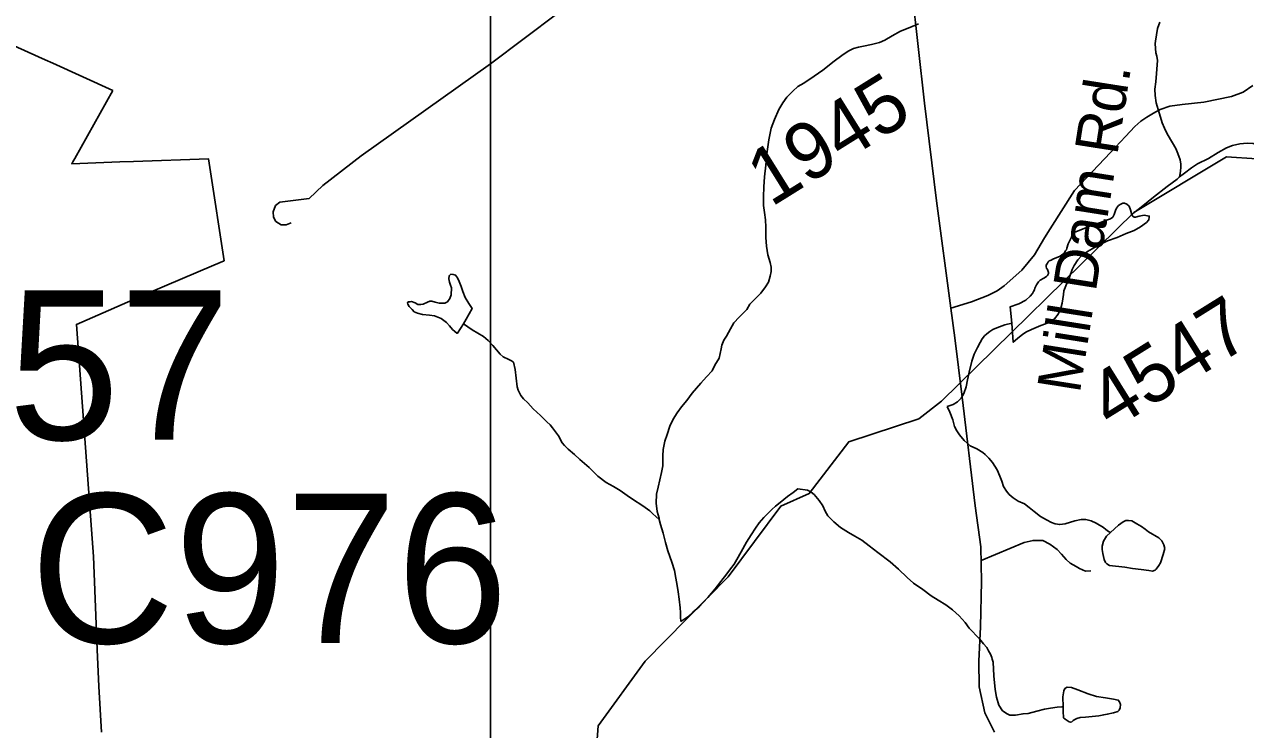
# Model space of a CAD drawing. Extents: x 2001466 to 31450019, y -30647475 to 847247.
# Drawn here: x 2155878 to 2161241, y 808999 to 812094 of the extents above; entities that cross this region are included whole.
import ezdxf

# ---------------------------------------------------------------- set-up
doc = ezdxf.new("R2010")
doc.units = 0
for name, color, linetype in [('Exist Boundary Political City Limit New', 7, 'Continuous'), ('Exist Hydrographic Creek Single Shore', 7, 'Continuous'), ('Exist Hydrographic Misc Water Feature', 7, 'Continuous'), ('Exist Road Non-System Type 51', 7, 'Continuous'), ('Exist Road Secondary Structure Culvert Number Label', 7, 'Continuous'), ('Exist Road Secondary Structure Standard Bridge Number Label', 7, 'Continuous'), ('Exist Road Secondary Type 51 Attributed', 7, 'Continuous'), ('Exist Road Secondary Type 51 Label', 7, 'Continuous'), ('Exist Road Secondary Type 51 Number Label', 7, 'Continuous'), ('Map Preparation Boundary City Limit Buffer Line', 7, 'Continuous'), ('Map Preparation Inset Cut Line', 7, 'Continuous')]:
    doc.layers.add(name, color=color, linetype=linetype)

msp = doc.modelspace()

# ---------------------------------------------------------------- linework, layer by layer
at = {"layer": 'Exist Boundary Political City Limit New'}
for points in [[(2155970, 811938.6), (2155637.2, 812087.4)], [(2156266.5, 811804.1), (2156002.5, 811924.1), (2155970, 811938.6)], [(2156216.5, 808987.5), (2156205, 809187.2), (2156198.2, 809350.1), (2156181.5, 809758.1), (2156172.8, 809876.4), (2156168.5, 809936.6), (2156159.5, 810057), (2156106.8, 810777.6), (2156424.2, 810915.5), (2156710.8, 811037.8), (2156755.2, 811056.8), (2156693, 811466.4), (2156687.2, 811504.1), (2156357.5, 811492.3), (2156297.5, 811490.3), (2156086.5, 811482.8), (2156091.2, 811491), (2156099.8, 811506.1), (2156266.5, 811804.1)]]:
    msp.add_lwpolyline(points, dxfattribs=at)
at = {"layer": 'Exist Hydrographic Creek Single Shore'}
msp.add_lwpolyline([(2158229.3, 808474.1), (2158381.3, 808798.2), (2158397.3, 809014.4), (2158603.4, 809298.8), (2158968.4, 809668.6), (2159199.3, 809978.8), (2159324.3, 810035.2), (2159498.2, 810261.3), (2159806.2, 810363.2), (2159905.3, 810439.9), (2160750.3, 811268.9), (2161157.3, 811513.2), (2161290.4, 811503.8), (2161583.4, 811382.9), (2162074.3, 811418.8), (2162249.2, 811477.5), (2162515.4, 811419.5), (2162808.4, 811197), (2162825.4, 811137.6)], dxfattribs=at)
at = {"layer": 'Exist Hydrographic Misc Water Feature'}
for points in [[(2159805, 812096.5), (2159766.8, 812080.3), (2159724.6, 812064), (2159689.1, 812043.9), (2159657.1, 812025.6), (2159633.4, 812015.4), (2159597.3, 812005.4), (2159563, 811999.2), (2159541.1, 811994.8), (2159519.3, 811988.8), (2159495.6, 811976.6), (2159467.5, 811958.5), (2159433.8, 811932.3), (2159384, 811894), (2159346.1, 811867.7), (2159300.3, 811835.7), (2159274.3, 811821.4), (2159252.6, 811801.5), (2159226.7, 811775.5), (2159209.1, 811749.3), (2159191.3, 811721.2), (2159171.6, 811677.1), (2159157.6, 811639), (2159147.6, 811587), (2159138.2, 811526.7), (2159134.5, 811476.6), (2159128.3, 811424.8), (2159124.8, 811380.7), (2159123, 811336.7), (2159123.6, 811298.9), (2159127.5, 811268.7), (2159131.8, 811236.8), (2159133.8, 811204.9), (2159134.3, 811159), (2159136.3, 811120.9), (2159142.5, 811083.1), (2159152.9, 811049), (2159156.8, 811029), (2159156.8, 811009.1), (2159153.1, 810988.9), (2159145.3, 810962.9), (2159133, 810942.9), (2159111.5, 810914.9), (2159085.5, 810888.8), (2159063.9, 810866.5), (2159050.2, 810842.6), (2159028, 810820.4), (2159016.4, 810808.4), (2158994, 810784.2), (2158978.2, 810758.2), (2158960.6, 810726), (2158949.1, 810707.8), (2158940.7, 810686), (2158937.2, 810669.9), (2158928.8, 810629.7), (2158909.5, 810597.8), (2158897.8, 810573.6), (2158873.4, 810547.7), (2158848, 810519.5), (2158810.1, 810475.3), (2158786.5, 810443.1), (2158764.3, 810414.8), (2158744.7, 810389), (2158726.8, 810360.9), (2158712.9, 810330.6), (2158701, 810294.6), (2158691.1, 810264.4), (2158683.6, 810228.7), (2158681.5, 810200.6), (2158681.7, 810176.6), (2158681.7, 810156.7), (2158676, 810126.8), (2158668.4, 810094.7), (2158660.6, 810062.6), (2158654.6, 810032.6), (2158652.8, 809992.4), (2158656.9, 809956.4), (2158665.1, 809926.8), (2158665.3, 809920.7)], [(2160864.3, 812104.2), (2160854.4, 812076.1), (2160848.7, 812048.2), (2160844.8, 812020.3), (2160842.8, 812010.1), (2160845, 811988.3), (2160847.1, 811970.1), (2160851.4, 811954.5), (2160853.4, 811936.3), (2160853, 811916.5), (2160849.7, 811878.5), (2160845.8, 811842.5), (2160842.1, 811810.2), (2160843.8, 811782.3), (2160848.3, 811750.4), (2160856.5, 811720.4), (2160866.5, 811686.4), (2160874.9, 811662.4), (2160885, 811638.6), (2160894.8, 811616.8), (2160911, 811588.8), (2160919.4, 811575), (2160933.8, 811548.9), (2160943.6, 811527.1), (2160953.9, 811499.2), (2160955.5, 811481.1), (2160955.7, 811468.9), (2160954.1, 811448.8), (2160951.8, 811432.9), (2160950.2, 811425.1)], [(2161515.5, 811462.1), (2161510, 811464.1), (2161477.8, 811477.9), (2161441.3, 811483.8), (2161413.4, 811489.7), (2161397.6, 811493.7), (2161383.5, 811501.5), (2161355.4, 811521.2), (2161333, 811543.2), (2161317.2, 811552.9), (2161295.1, 811562.8), (2161273.6, 811570.9), (2161247.5, 811572.8), (2161215.3, 811570.4), (2161183.3, 811562.3), (2161157.3, 811552), (2161119.6, 811532.1), (2161077.3, 811505.6), (2161029.6, 811481.6), (2161003.5, 811465.3), (2160972.3, 811441.2), (2160950.2, 811425.1)], [(2160950.2, 811425.1), (2160940.4, 811414.8), (2160896.3, 811382.9), (2160836.8, 811336.3), (2160788.8, 811298.2), (2160755, 811272), (2160741.2, 811257.9)], [(2160741.2, 811257.9), (2160735.1, 811279.9), (2160728.9, 811295.8), (2160719.1, 811305.8), (2160708.6, 811309.9), (2160701.1, 811309.8), (2160692.7, 811305.8), (2160682.8, 811299.6), (2160673.2, 811287.6), (2160668.9, 811277.3), (2160663.3, 811259.5), (2160659.4, 811251.6), (2160657.6, 811247.4), (2160647.1, 811241.3), (2160625.4, 811233.2), (2160603.2, 811225.2), (2160567.6, 811213.2), (2160517.5, 811192.8), (2160491.5, 811182.5), (2160485.3, 811178.5), (2160479.8, 811172.5), (2160475.5, 811160.5), (2160461.8, 811130.6), (2160456, 811112.4), (2160454, 811104.2), (2160450.3, 811100.3), (2160446, 811092.4), (2160438.2, 811086.3), (2160426.3, 811076.3), (2160394.1, 811064.1), (2160386.3, 811060), (2160378.3, 811056), (2160374.2, 811051.7), (2160370.3, 811045.8), (2160364.6, 811037.7), (2160364.6, 811029.6), (2160366.6, 811023.7), (2160370.7, 811017.8), (2160374.6, 811005.8), (2160375, 811000.1), (2160370.5, 810991.8), (2160367, 810987.9), (2160354.5, 810979.7), (2160338.7, 810971.9), (2160334.6, 810967.6), (2160330.7, 810963.8), (2160323.1, 810951.5), (2160314.9, 810935.7), (2160313.1, 810929.5), (2160309.2, 810921.6), (2160305.3, 810913.6), (2160295.3, 810901.4), (2160275.2, 810883.3), (2160245.6, 810867.1), (2160227.8, 810861.3), (2160219.8, 810859.2), (2160207.5, 810855), (2160213.9, 810783.1)], [(2160213.9, 810783.1), (2160220.4, 810699.3), (2160238.3, 810715.2), (2160262.5, 810735.1), (2160278, 810745.3), (2160299.8, 810755.4), (2160342, 810771.8), (2160361.7, 810779.8), (2160381.8, 810788.1), (2160391.6, 810794.3), (2160401.9, 810802.1), (2160417.5, 810822), (2160429.6, 810848.2), (2160435.3, 810870.5), (2160441.3, 810908.1), (2160443.1, 810924.4), (2160454.8, 810954.3), (2160467.1, 810984.5), (2160478.8, 811018.5), (2160488.4, 811036.5), (2160504, 811060.5), (2160520.2, 811078.7), (2160546, 811096.7), (2160588.1, 811121.2), (2160633.8, 811143.5), (2160676, 811159.4), (2160715.6, 811175.7), (2160751.5, 811189.8), (2160779.4, 811206.3), (2160805.4, 811224.2), (2160815.5, 811236.1), (2160817.1, 811248.4), (2160817.3, 811252.5), (2160795, 811256.3), (2160773, 811252.3), (2160757.4, 811248.1), (2160751.5, 811247.8), (2160745.4, 811252), (2160741.2, 811257.9)], [(2157806.3, 810779.6), (2157818.6, 810799.7), (2157844.1, 810847.8), (2157830.3, 810869.7), (2157814.3, 810895.7), (2157804.1, 810921.6), (2157795.9, 810943.5), (2157787.7, 810965.5), (2157779.7, 810981.3), (2157771.5, 810993.4), (2157761, 810997.1), (2157751.2, 810997.3), (2157743.4, 810991.2), (2157741.5, 810976.9), (2157745.6, 810963.3), (2157749.5, 810949.3), (2157754.1, 810937.3), (2157752, 810907.2), (2157745.8, 810891), (2157736, 810877.1), (2157724.3, 810871.2), (2157714.1, 810871.1), (2157700.1, 810870.8), (2157682.1, 810874.7), (2157668.1, 810878.8), (2157658.1, 810878.8), (2157648, 810874.6), (2157630, 810866.8), (2157618.3, 810864.5), (2157606.2, 810864.3), (2157594.1, 810872.2), (2157578.1, 810878.3), (2157572.2, 810876), (2157564, 810876), (2157560.1, 810872.1), (2157562.3, 810866.1), (2157568.5, 810856.2), (2157580.6, 810842.2), (2157590.4, 810832.2), (2157604.2, 810826.4), (2157626.7, 810820.6), (2157656.4, 810818.5), (2157678.8, 810814.7), (2157708.7, 810803), (2157732.5, 810785.2), (2157744.6, 810771.1), (2157758.6, 810755.2), (2157768.8, 810745.6), (2157776.8, 810739.5), (2157780.5, 810739.3), (2157806.3, 810779.6)], [(2157806.3, 810779.6), (2157845.1, 810753.9), (2157894.9, 810724.1), (2157914.8, 810706), (2157934.9, 810684.3), (2157951.1, 810666.4), (2157967.3, 810646.5), (2157981, 810634.8), (2158005.4, 810622.6), (2158017.5, 810616.7), (2158021.6, 810614.8), (2158025.5, 810611), (2158033.9, 810578.9), (2158037.8, 810541), (2158042.1, 810503), (2158046, 810489), (2158058.1, 810464.9), (2158070.4, 810451.2), (2158088.7, 810433.1), (2158112.3, 810407.2), (2158144.9, 810377.5), (2158160.9, 810361.7), (2158173, 810349.7), (2158187.1, 810335.8), (2158197.2, 810323.7), (2158211.1, 810305.8), (2158223.4, 810287.8), (2158239.6, 810258.1), (2158249.7, 810246), (2158265.7, 810230.2), (2158293.5, 810206.5), (2158317.5, 810184.7), (2158358.3, 810148.8), (2158396.3, 810111.1), (2158432.4, 810083.3), (2158464.8, 810065.4), (2158494.5, 810047.5), (2158524.8, 810025.9), (2158556.8, 810004), (2158584.5, 809986), (2158604.6, 809974.1), (2158624.9, 809958.4), (2158637, 809946.5), (2158653, 809932.7), (2158665.3, 809920.7)], [(2160213.9, 810783.1), (2160184.1, 810775), (2160148, 810762.6), (2160130, 810754.4), (2160118.1, 810746.4), (2160104.6, 810736.3), (2160094.3, 810726.5), (2160084.3, 810714.2), (2160074.8, 810698.2), (2160062.7, 810676.1), (2160048.8, 810646.1), (2160038.5, 810616), (2160027.3, 810568.3), (2160019.5, 810534.1), (2160013.5, 810503.8), (2160003.9, 810474), (2159991.6, 810454), (2159975.8, 810437.7), (2159955.9, 810425.7), (2159929.9, 810417.5)], [(2160647.3, 809863.9), (2160638.9, 809867.6), (2160627, 809877.5), (2160616.8, 809885.6), (2160585, 809905.4), (2160562.9, 809915.2), (2160538.7, 809921.3), (2160518.8, 809921.1), (2160490.9, 809914.7), (2160448.8, 809902.4), (2160424.9, 809898.4), (2160404.6, 809902.2), (2160388.6, 809908.3), (2160366.8, 809920.1), (2160340.6, 809933.8), (2160312.5, 809955.9), (2160290.7, 809973.8), (2160270.4, 809989.5), (2160242.2, 810001.5), (2160220.4, 810015.3), (2160202.2, 810031), (2160190.1, 810045), (2160178, 810065.1), (2160169.8, 810089.1), (2160162, 810111), (2160149.5, 810138.8), (2160129.4, 810170.7), (2160113.6, 810190.5), (2160097.6, 810206.7), (2160087.3, 810214.4), (2160061.1, 810230.4), (2160031.2, 810244.3), (2160004.9, 810267.8), (2159984.6, 810291.9), (2159972.3, 810310), (2159962.5, 810329.8), (2159954.5, 810357.8), (2159942.2, 810391.7), (2159929.9, 810417.5)], [(2159274.3, 810056.2), (2159254.2, 810039.7), (2159228.8, 810021.7), (2159196.8, 809995.7), (2159176.5, 809979.3), (2159160.7, 809965.4), (2159142.7, 809947), (2159124.8, 809929.1), (2159105.1, 809906.9), (2159089.1, 809882.9), (2159069.3, 809853), (2159049.6, 809820.8), (2159026, 809778.5), (2159006.3, 809744.6), (2158994.4, 809724.4), (2158978.2, 809704.5), (2158962.6, 809682.2), (2158936.6, 809648), (2158911, 809616.2), (2158879, 809578), (2158841.2, 809537.4), (2158813.6, 809513.6), (2158791.4, 809493.4), (2158760, 809473)], [(2160439.2, 809098.6), (2160433.3, 809098.7), (2160413.4, 809096.8), (2160383.2, 809092.4), (2160357.6, 809088.2), (2160323.4, 809080), (2160285.6, 809069.9), (2160263.7, 809067.9), (2160229.8, 809061.7), (2160205.7, 809061.3), (2160193.4, 809067.6), (2160173.7, 809081.1), (2160157.3, 809105.1), (2160147, 809141.2), (2160141.3, 809174.9), (2160134.7, 809235.1), (2160132.2, 809295.1), (2160128.3, 809307), (2160126.3, 809315.1), (2160120.1, 809329), (2160112.1, 809344.8), (2160103.7, 809358.7), (2160089.8, 809374.6), (2160072, 809396.8), (2160027.5, 809444.4), (2160009.4, 809468.3), (2159983.4, 809498.2), (2159953.2, 809523.8), (2159924.9, 809545.9), (2159890.7, 809567.4), (2159860.6, 809585.3), (2159822.8, 809612.9), (2159782.8, 809640.9), (2159754.3, 809666.7), (2159716.2, 809702.5), (2159680.1, 809734.3), (2159626, 809776.2), (2159587.6, 809805.9), (2159555.8, 809829.8), (2159525.3, 809847.4), (2159497.2, 809863.4), (2159461.3, 809885), (2159433, 809910.9), (2159406.6, 809936.8), (2159395.1, 809956.8), (2159384.6, 809980.6), (2159368.6, 810004.6), (2159346.1, 810030.3), (2159332.5, 810040.5), (2159316.3, 810050.2), (2159274.3, 810056.2)], [(2158665.3, 809920.7), (2158671, 809898.7), (2158683.6, 809860.7), (2158693.8, 809820.6), (2158704.1, 809783), (2158720.5, 809733), (2158732.8, 809697.1), (2158738.5, 809662.9), (2158744.7, 809631.2), (2158749, 809603.3), (2158752.9, 809571.1), (2158757.2, 809533.1), (2158759.4, 809513.3), (2158759.6, 809493.4), (2158760, 809473)], [(2160647.3, 809863.9), (2160682.8, 809895.9), (2160702.5, 809909.9), (2160714.6, 809916.2), (2160726.5, 809916), (2160740.6, 809914.3), (2160763, 809902.4), (2160783.1, 809890.4), (2160798.9, 809878.7), (2160814.7, 809866.6), (2160858.9, 809840.8), (2160873.1, 809826.9), (2160881.3, 809809), (2160885.4, 809793), (2160879.2, 809767.1), (2160867.4, 809731.2), (2160859.8, 809718.9), (2160847.9, 809703), (2160843.8, 809698.7), (2160832.1, 809694.7), (2160815.7, 809696.8), (2160782.1, 809700.7), (2160743.7, 809706.1), (2160709.9, 809712), (2160643.6, 809719.6), (2160632, 809725.5), (2160625.6, 809731.7), (2160619.4, 809745.6), (2160613.7, 809771.6), (2160611, 809789.4), (2160611.2, 809803.6), (2160617, 809825.5), (2160629.3, 809847.6), (2160647.3, 809863.9)], [(2160439.2, 809098.6), (2160438.8, 809142.9), (2160443.1, 809168.9), (2160447, 809178.9), (2160456.8, 809184.7), (2160476.5, 809183), (2160504.6, 809173), (2160549.3, 809155.4), (2160585.2, 809143.4), (2160625, 809137.8), (2160661.1, 809132), (2160681.2, 809128.1), (2160687.1, 809120.3), (2160691.4, 809108.3), (2160689.6, 809094), (2160685.3, 809084.1), (2160679.1, 809078.1), (2160661.1, 809071.9), (2160633.4, 809066), (2160617.8, 809063.9), (2160595.5, 809059.5), (2160537.8, 809053.2), (2160513.6, 809051.2), (2160499.5, 809047.2), (2160491.5, 809043.2), (2160483.7, 809039.1), (2160478, 809033), (2160471.6, 809030.8), (2160466.1, 809032.8), (2160447.6, 809044.9), (2160441.3, 809050.8), (2160441.7, 809054.8), (2160439.8, 809074.9), (2160439.2, 809098.6)]]:
    msp.add_lwpolyline(points, dxfattribs=at)
at = {"layer": 'Exist Road Non-System Type 51'}
msp.add_line((2157129.2, 811330.4), (2157000.1, 811313.8), dxfattribs=at)
for points in [[(2158233.4, 812348.5), (2158233.4, 812275.7), (2158235.1, 812237.6), (2158236.7, 812211.1), (2158231.7, 812183), (2158220.2, 812143.2), (2157924.3, 811921.5)], [(2157924.3, 811921.5), (2157357.7, 811516.9), (2157188.7, 811386.7), (2157129.2, 811330.4)], [(2157000.1, 811313.8), (2156981.1, 811298.9), (2156970.3, 811270.8), (2156972, 811248.4), (2156982.8, 811229.4), (2157005.9, 811214.5), (2157028.3, 811214.5), (2157049.8, 811223.6)], [(2160560.4, 809695.1), (2160537.5, 809694.4), (2160510.6, 809706.4), (2160496.8, 809714.8), (2160469.9, 809729.6), (2160452.3, 809745.3), (2160431.9, 809768.5), (2160412.5, 809789.8), (2160381, 809813), (2160350.4, 809828.7), (2160307.8, 809828.7), (2160269, 809820.4), (2160079.5, 809740.7)]]:
    msp.add_lwpolyline(points, dxfattribs=at)
at = {"layer": 'Exist Road Secondary Type 51 Attributed'}
for points in [[(2159681, 813284.1), (2159704.4, 812988.7), (2159751.2, 812582.5), (2159775.4, 812247.3), (2159830.1, 811748.1), (2159883.9, 811319.2), (2159946.8, 810848.8)], [(2159946.8, 810848.8), (2160036.6, 810875.8), (2160108.6, 810904.5), (2160149.2, 810924.2), (2160180.6, 810946.4), (2160257.9, 811015.7), (2160313, 811083.4), (2160357.8, 811156.7), (2160382.2, 811196.4), (2160489.7, 811365.2), (2160568.2, 811448.5), (2160647.2, 811531.8), (2160713.7, 811601.9), (2160754.6, 811646), (2160781.3, 811668.8), (2160806.5, 811687.4), (2160835.7, 811705), (2160865.4, 811720.7), (2160908, 811734.8), (2160961.6, 811742.9), (2161057.2, 811752.2), (2161179.2, 811777.4), (2161229.8, 811797.3), (2161272.8, 811826.5)], [(2159946.8, 810848.8), (2159964.4, 810718.4), (2159995.6, 810457.5), (2160053.3, 809980.4), (2160078.3, 809800.7), (2160081.4, 809648.6), (2160076.7, 809450.2), (2160068.9, 809298.6), (2160071.2, 809186.9), (2160096.2, 809072.8), (2160138.4, 808986.9)]]:
    msp.add_lwpolyline(points, dxfattribs=at)
at = {"layer": 'Map Preparation Boundary City Limit Buffer Line'}
for points in [[(2155970, 811938.6), (2155637.2, 812087.4)], [(2156266.5, 811804.1), (2156002.5, 811924.1), (2155970, 811938.6)], [(2156216.5, 808987.5), (2156205, 809187.2), (2156198.2, 809350.1), (2156181.5, 809758.1), (2156172.8, 809876.4), (2156168.5, 809936.6), (2156159.5, 810057), (2156106.8, 810777.6), (2156424.2, 810915.5), (2156710.8, 811037.8), (2156755.2, 811056.8), (2156693, 811466.4), (2156687.2, 811504.1), (2156357.5, 811492.3), (2156297.5, 811490.3), (2156086.5, 811482.8), (2156091.2, 811491), (2156099.8, 811506.1), (2156266.5, 811804.1)]]:
    msp.add_lwpolyline(points, dxfattribs=at)
at = {"layer": 'Map Preparation Inset Cut Line'}
for p, q in [((2157924.3, 812603.4), (2157924.3, 811993.5)), ((2157924.3, 811993.5), (2157924.3, 811921.5)), ((2157924.3, 811921.5), (2157924.3, 808575.2))]:
    msp.add_line(p, q, dxfattribs=at)

# ---------------------------------------------------------------- texts
at = {"layer": 'Exist Road Secondary Structure Culvert Number Label'}
msp.add_text('C976', height=656.17, dxfattribs=at).set_placement((2155904, 809378.1))
at = {"layer": 'Exist Road Secondary Structure Standard Bridge Number Label'}
msp.add_text('157', height=656.17, dxfattribs=at).set_placement((2155319.3, 810270.9))
at = {"layer": 'Exist Road Secondary Type 51 Label'}
msp.add_text('Mill Dam Rd.', height=190, rotation=81.0528, dxfattribs=at).set_placement((2160512.1, 810470.4))
at = {"layer": 'Exist Road Secondary Type 51 Number Label'}
for s, p in [('1945', (2159156.5, 811289.7)), ('4547', (2160652.9, 810308.7))]:
    msp.add_text(s, height=250, rotation=31.918, dxfattribs=at).set_placement(p)

doc.saveas('drawing.dxf')
